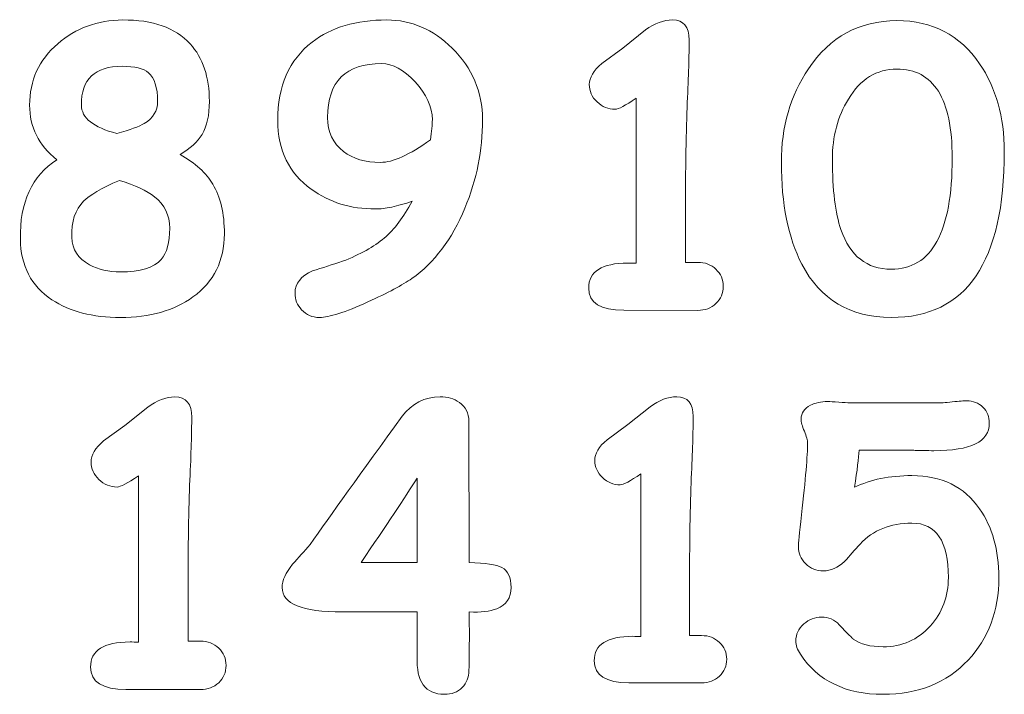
# Model space of a CAD drawing. Header units: millimetres. Extents: x -811 to 1340, y -192 to 870.
# Tile 559 of 656: x 553 to 602, y 373 to 407. Entities that reach past the tile are written whole.
import ezdxf

# ---------------------------------------------------------------- set-up
doc = ezdxf.new("R2010")
doc.units = ezdxf.units.MM
doc.header["$MEASUREMENT"] = 0
doc.layers.add('layer 1', color=7, linetype='Continuous')

msp = doc.modelspace()

# ---------------------------------------------------------------- linework, layer by layer
at = {"layer": 'layer 1', "color": 175, "lineweight": 9}
for points, knots in [([(557.7417, 391.9942), (556.3354, 391.9942), (555.1849, 392.2923), (554.2841, 392.8854), (554.2841, 392.8854), (553.2406, 393.5819), (552.7093, 394.5995), (552.6898, 395.9345), (552.6898, 395.9345), (552.6574, 397.801), (553.2731, 399.1393), (554.5337, 399.9495), (554.5337, 399.9495), (553.6166, 400.6785), (553.1564, 401.5923), (553.1564, 402.6941), (553.1564, 402.6941), (553.1564, 403.9417), (553.6295, 404.9754), (554.579, 405.7985), (554.579, 405.7985), (555.4864, 406.5827), (556.5784, 406.9813), (557.8552, 406.9942), (557.8552, 406.9942), (559.3685, 407.0072), (560.5026, 406.6053), (561.2544, 405.7887), (561.2544, 405.7887), (561.8992, 405.0792), (562.2232, 404.1135), (562.2232, 402.8854), (562.2232, 402.8854), (562.2232, 402.1951), (562.1001, 401.641), (561.8538, 401.2229), (561.8538, 401.2229), (561.6303, 400.8503), (561.2608, 400.5101), (560.7423, 400.2087), (560.7423, 400.2087), (561.5136, 399.7777), (562.0676, 399.2754), (562.4015, 398.7084), (562.4015, 398.7084), (562.787, 398.0732), (562.9814, 397.2405), (562.9814, 396.2101), (562.9814, 396.2101), (562.9814, 394.8555), (562.4533, 393.7958), (561.3969, 393.0279), (561.3969, 393.0279), (560.441, 392.3376), (559.2226, 391.9942), (557.7417, 391.9942)], [0, 0, 0, 0, 0.0666667, 0.0666667, 0.0666667, 0.0666667, 0.1333333, 0.1333333, 0.1333333, 0.1333333, 0.2, 0.2, 0.2, 0.2, 0.2666667, 0.2666667, 0.2666667, 0.2666667, 0.3333333, 0.3333333, 0.3333333, 0.3333333, 0.4, 0.4, 0.4, 0.4, 0.4666667, 0.4666667, 0.4666667, 0.4666667, 0.5333333, 0.5333333, 0.5333333, 0.5333333, 0.6, 0.6, 0.6, 0.6, 0.6666667, 0.6666667, 0.6666667, 0.6666667, 0.7333333, 0.7333333, 0.7333333, 0.7333333, 0.8, 0.8, 0.8, 0.8, 0.8666667, 0.8666667, 0.8666667, 0.8666667, 1, 1, 1, 1]), ([(572.4487, 397.8523), (572.0751, 397.7236), (571.7329, 397.6263), (571.422, 397.5634), (571.422, 397.5634), (571.1144, 397.4975), (570.835, 397.4661), (570.5901, 397.4661), (570.5901, 397.4661), (569.3595, 397.4661), (568.2827, 397.7958), (567.3629, 398.4582), (567.3629, 398.4582), (566.2358, 399.2682), (565.6707, 400.4234), (565.6707, 401.9272), (565.6707, 401.9272), (565.6707, 403.6664), (566.2484, 404.9818), (567.4005, 405.8735), (567.4005, 405.8735), (568.3674, 406.6206), (569.6295, 406.9942), (571.1803, 406.9942), (571.1803, 406.9942), (572.411, 406.9942), (573.5098, 406.5202), (574.4735, 405.5689), (574.4735, 405.5689), (575.4845, 404.5769), (575.9931, 403.3745), (575.9993, 401.9649), (575.9993, 401.9649), (576.0057, 400.4298), (575.7074, 398.9448), (575.1078, 397.5038), (575.1078, 397.5038), (574.4578, 395.9404), (573.5694, 394.76), (572.4392, 393.9625), (572.4392, 393.9625), (571.9683, 393.6299), (571.2275, 393.2343), (570.2229, 392.7758), (570.2229, 392.7758), (569.0706, 392.2546), (568.2544, 391.9942), (567.7773, 391.9942), (567.7773, 391.9942), (567.413, 391.9942), (567.1149, 392.1228), (566.8731, 392.3803), (566.8731, 392.3803), (566.6533, 392.6189), (566.5434, 392.8983), (566.5434, 393.2186), (566.5434, 393.2186), (566.5434, 393.7083), (566.8386, 394.0819), (567.4256, 394.3393), (567.4256, 394.3393), (567.928, 394.4994), (568.4334, 394.6626), (568.9356, 394.8259), (568.9356, 394.8259), (569.8304, 395.1712), (570.5336, 395.5605), (571.0453, 396), (571.0453, 396), (571.557, 396.4365), (572.0248, 397.0548), (572.4487, 397.8523)], [0, 0, 0, 0, 0.0526316, 0.0526316, 0.0526316, 0.0526316, 0.1052632, 0.1052632, 0.1052632, 0.1052632, 0.1578947, 0.1578947, 0.1578947, 0.1578947, 0.2105263, 0.2105263, 0.2105263, 0.2105263, 0.2631579, 0.2631579, 0.2631579, 0.2631579, 0.3157895, 0.3157895, 0.3157895, 0.3157895, 0.3684211, 0.3684211, 0.3684211, 0.3684211, 0.4210526, 0.4210526, 0.4210526, 0.4210526, 0.4736842, 0.4736842, 0.4736842, 0.4736842, 0.5263158, 0.5263158, 0.5263158, 0.5263158, 0.5789474, 0.5789474, 0.5789474, 0.5789474, 0.6315789, 0.6315789, 0.6315789, 0.6315789, 0.6842105, 0.6842105, 0.6842105, 0.6842105, 0.7368421, 0.7368421, 0.7368421, 0.7368421, 0.7894737, 0.7894737, 0.7894737, 0.7894737, 0.8421053, 0.8421053, 0.8421053, 0.8421053, 0.8947368, 0.8947368, 0.8947368, 0.8947368, 1, 1, 1, 1]), ([(586.8569, 392.3498), (586.8569, 392.3498), (583.1301, 392.3595), (583.1301, 392.3595), (583.1301, 392.3595), (581.9476, 392.3595), (581.3548, 392.7311), (581.3548, 393.4778), (581.3548, 393.4778), (581.3548, 394.3142), (582.015, 394.7341), (583.3351, 394.7341), (583.3351, 394.7341), (583.4602, 394.7341), (583.5979, 394.7307), (583.7486, 394.7244), (583.7486, 394.7244), (583.7486, 394.7244), (583.7486, 403.0527), (583.7486, 403.0527), (583.7486, 403.0527), (583.2039, 402.6779), (582.8513, 402.4888), (582.6879, 402.4888), (582.6879, 402.4888), (582.3387, 402.4888), (582.0342, 402.6137), (581.7746, 402.8636), (581.7746, 402.8636), (581.5151, 403.1136), (581.3837, 403.4053), (581.3837, 403.7385), (581.3837, 403.7385), (581.3837, 404.0814), (581.592, 404.4338), (582.0118, 404.7992), (582.0118, 404.7992), (582.0118, 404.7992), (583.0725, 405.5682), (583.0725, 405.5682), (583.0725, 405.5682), (583.0725, 405.5682), (584.2164, 406.4879), (584.2164, 406.4879), (584.2164, 406.4879), (584.6843, 406.8243), (585.1393, 406.9942), (585.5783, 406.9942), (585.5783, 406.9942), (586.139, 406.9942), (586.4211, 406.6578), (586.4211, 405.9817), (586.4211, 405.9817), (586.4211, 405.235), (586.389, 404.1871), (586.3281, 402.8349), (586.3281, 402.8349), (586.2673, 401.4826), (586.2352, 399.5534), (586.2352, 397.0444), (586.2352, 397.0444), (586.2352, 397.0444), (586.2352, 394.7725), (586.2352, 394.7725), (586.2352, 394.7725), (586.2352, 394.7725), (586.8536, 394.7725), (586.8536, 394.7725), (586.8536, 394.7725), (587.2189, 394.7725), (587.5234, 394.6571), (587.7701, 394.4264), (587.7701, 394.4264), (588.0169, 394.1924), (588.1418, 393.904), (588.1418, 393.5612), (588.1418, 393.5612), (588.1418, 393.2183), (588.0169, 392.9299), (587.7701, 392.696), (587.7701, 392.696), (587.5234, 392.4653), (587.2189, 392.3498), (586.8569, 392.3498)], [0, 0, 0, 0, 0.0454545, 0.0454545, 0.0454545, 0.0454545, 0.0909091, 0.0909091, 0.0909091, 0.0909091, 0.1363636, 0.1363636, 0.1363636, 0.1363636, 0.1818182, 0.1818182, 0.1818182, 0.1818182, 0.2272727, 0.2272727, 0.2272727, 0.2272727, 0.2727273, 0.2727273, 0.2727273, 0.2727273, 0.3181818, 0.3181818, 0.3181818, 0.3181818, 0.3636364, 0.3636364, 0.3636364, 0.3636364, 0.4090909, 0.4090909, 0.4090909, 0.4090909, 0.4545455, 0.4545455, 0.4545455, 0.4545455, 0.5, 0.5, 0.5, 0.5, 0.5454545, 0.5454545, 0.5454545, 0.5454545, 0.5909091, 0.5909091, 0.5909091, 0.5909091, 0.6363636, 0.6363636, 0.6363636, 0.6363636, 0.6818182, 0.6818182, 0.6818182, 0.6818182, 0.7272727, 0.7272727, 0.7272727, 0.7272727, 0.7727273, 0.7727273, 0.7727273, 0.7727273, 0.8181818, 0.8181818, 0.8181818, 0.8181818, 0.8636364, 0.8636364, 0.8636364, 0.8636364, 0.9090909, 0.9090909, 0.9090909, 0.9090909, 1, 1, 1, 1]), ([(596.6079, 391.9942), (594.5379, 391.9942), (593.0351, 392.8883), (592.1025, 394.6796), (592.1025, 394.6796), (591.4135, 396.0062), (591.0706, 397.7174), (591.0706, 399.8131), (591.0706, 399.8131), (591.0706, 401.6043), (591.5257, 403.1746), (592.4325, 404.5268), (592.4325, 404.5268), (593.5189, 406.1482), (595.0089, 406.9589), (596.8997, 406.9589), (596.8997, 406.9589), (598.6877, 406.9589), (600.0784, 406.2348), (601.0653, 404.7896), (601.0653, 404.7896), (601.8986, 403.5686), (602.3151, 402.0945), (602.3151, 400.3675), (602.3151, 400.3675), (602.3151, 397.5763), (601.8409, 395.4839), (600.8891, 394.0867), (600.8891, 394.0867), (599.9375, 392.6927), (598.5114, 391.9942), (596.6079, 391.9942)], [0, 0, 0, 0, 0.1111111, 0.1111111, 0.1111111, 0.1111111, 0.2222222, 0.2222222, 0.2222222, 0.2222222, 0.3333333, 0.3333333, 0.3333333, 0.3333333, 0.4444444, 0.4444444, 0.4444444, 0.4444444, 0.5555556, 0.5555556, 0.5555556, 0.5555556, 0.6666667, 0.6666667, 0.6666667, 0.6666667, 0.7777778, 0.7777778, 0.7777778, 0.7777778, 1, 1, 1, 1]), ([(570.9135, 404.7966), (570.0062, 404.7966), (569.325, 404.5705), (568.8729, 404.1217), (568.8729, 404.1217), (568.4177, 403.6697), (568.1886, 402.9915), (568.1822, 402.0841), (568.1822, 402.0841), (568.1822, 401.3464), (568.449, 400.7751), (568.9828, 400.3638), (568.9828, 400.3638), (569.4662, 399.9966), (570.091, 399.8113), (570.857, 399.8113), (570.857, 399.8113), (571.1647, 399.8113), (571.5288, 399.9055), (571.9495, 400.097), (571.9495, 400.097), (572.367, 400.2853), (572.8443, 400.571), (573.3779, 400.9508), (573.3779, 400.9508), (573.4375, 401.381), (573.469, 401.7169), (573.469, 401.9649), (573.469, 401.9649), (573.4628, 402.6084), (573.1707, 403.2458), (572.5963, 403.8769), (572.5963, 403.8769), (572.0248, 404.489), (571.4661, 404.7966), (570.9135, 404.7966)], [0, 0, 0, 0, 0.1, 0.1, 0.1, 0.1, 0.2, 0.2, 0.2, 0.2, 0.3, 0.3, 0.3, 0.3, 0.4, 0.4, 0.4, 0.4, 0.5, 0.5, 0.5, 0.5, 0.6, 0.6, 0.6, 0.6, 0.7, 0.7, 0.7, 0.7, 0.8, 0.8, 0.8, 0.8, 1, 1, 1, 1]), ([(557.8259, 404.6579), (556.4423, 404.6579), (555.7553, 404.0066), (555.7682, 402.7039), (555.7682, 402.7039), (555.7748, 402.0525), (556.3709, 401.5763), (557.5603, 401.2716), (557.5603, 401.2716), (558.2246, 401.4562), (558.6846, 401.6216), (558.9374, 401.7739), (558.9374, 401.7739), (559.3879, 402.0461), (559.6114, 402.4155), (559.6114, 402.8854), (559.6114, 402.8854), (559.6114, 403.5917), (559.4591, 404.0746), (559.1546, 404.3338), (559.1546, 404.3338), (558.9018, 404.551), (558.4611, 404.6579), (557.8259, 404.6579)], [0, 0, 0, 0, 0.1428571, 0.1428571, 0.1428571, 0.1428571, 0.2857143, 0.2857143, 0.2857143, 0.2857143, 0.4285714, 0.4285714, 0.4285714, 0.4285714, 0.5714286, 0.5714286, 0.5714286, 0.5714286, 0.7142857, 0.7142857, 0.7142857, 0.7142857, 1, 1, 1, 1]), ([(596.89, 404.5171), (595.8773, 404.5171), (595.0634, 404.014), (594.4513, 403.0047), (594.4513, 403.0047), (593.913, 402.1298), (593.6438, 401.114), (593.6438, 399.954), (593.6438, 399.954), (593.6438, 398.4288), (593.7881, 397.2528), (594.0765, 396.426), (594.0765, 396.426), (594.5379, 395.0929), (595.3839, 394.4264), (596.6079, 394.4264), (596.6079, 394.4264), (597.6366, 394.4264), (598.4057, 394.8942), (598.9185, 395.83), (598.9185, 395.83), (599.4311, 396.7656), (599.6875, 398.1691), (599.6875, 400.0406), (599.6875, 400.0406), (599.6875, 401.5338), (599.4535, 402.6555), (598.9889, 403.3988), (598.9889, 403.3988), (598.5211, 404.1454), (597.8225, 404.5171), (596.89, 404.5171)], [0, 0, 0, 0, 0.1111111, 0.1111111, 0.1111111, 0.1111111, 0.2222222, 0.2222222, 0.2222222, 0.2222222, 0.3333333, 0.3333333, 0.3333333, 0.3333333, 0.4444444, 0.4444444, 0.4444444, 0.4444444, 0.5555556, 0.5555556, 0.5555556, 0.5555556, 0.6666667, 0.6666667, 0.6666667, 0.6666667, 0.7777778, 0.7777778, 0.7777778, 0.7777778, 1, 1, 1, 1]), ([(557.6834, 398.906), (556.7728, 398.5075), (556.1701, 398.1575), (555.8816, 397.8529), (555.8816, 397.8529), (555.4571, 397.4284), (555.2563, 396.8224), (555.2821, 396.0383), (555.2821, 396.0383), (555.3016, 395.4258), (555.5998, 394.9624), (556.1733, 394.6513), (556.1733, 394.6513), (556.6237, 394.4115), (557.1454, 394.2917), (557.7417, 394.2917), (557.7417, 394.2917), (558.7333, 394.2917), (559.417, 394.4991), (559.7896, 394.917), (559.7896, 394.917), (560.0813, 395.2476), (560.2272, 395.7725), (560.2272, 396.4951), (560.2272, 396.4951), (560.2272, 397.1465), (559.9712, 397.6747), (559.4591, 398.0798), (559.4591, 398.0798), (559.0735, 398.3843), (558.4805, 398.6598), (557.6834, 398.906)], [0, 0, 0, 0, 0.1111111, 0.1111111, 0.1111111, 0.1111111, 0.2222222, 0.2222222, 0.2222222, 0.2222222, 0.3333333, 0.3333333, 0.3333333, 0.3333333, 0.4444444, 0.4444444, 0.4444444, 0.4444444, 0.5555556, 0.5555556, 0.5555556, 0.5555556, 0.6666667, 0.6666667, 0.6666667, 0.6666667, 0.7777778, 0.7777778, 0.7777778, 0.7777778, 1, 1, 1, 1]), ([(561.7728, 373.2298), (561.7728, 373.2298), (558.0179, 373.2396), (558.0179, 373.2396), (558.0179, 373.2396), (556.8265, 373.2396), (556.2292, 373.6141), (556.2292, 374.3663), (556.2292, 374.3663), (556.2292, 375.2091), (556.8944, 375.632), (558.2244, 375.632), (558.2244, 375.632), (558.3504, 375.632), (558.4892, 375.6287), (558.641, 375.6223), (558.641, 375.6223), (558.641, 375.6223), (558.641, 384.0133), (558.641, 384.0133), (558.641, 384.0133), (558.0922, 383.6356), (557.7369, 383.4451), (557.5724, 383.4451), (557.5724, 383.4451), (557.2205, 383.4451), (556.9137, 383.5709), (556.6521, 383.8228), (556.6521, 383.8228), (556.3907, 384.0746), (556.2583, 384.3685), (556.2583, 384.7042), (556.2583, 384.7042), (556.2583, 385.0497), (556.4682, 385.4048), (556.8912, 385.7729), (556.8912, 385.7729), (556.8912, 385.7729), (557.9598, 386.5477), (557.9598, 386.5477), (557.9598, 386.5477), (557.9598, 386.5477), (559.1123, 387.4744), (559.1123, 387.4744), (559.1123, 387.4744), (559.5838, 387.8133), (560.0421, 387.9844), (560.4845, 387.9844), (560.4845, 387.9844), (561.0495, 387.9844), (561.3336, 387.6455), (561.3336, 386.9643), (561.3336, 386.9643), (561.3336, 386.212), (561.3013, 385.1562), (561.24, 383.7938), (561.24, 383.7938), (561.1786, 382.4314), (561.1463, 380.4877), (561.1463, 377.9598), (561.1463, 377.9598), (561.1463, 377.9598), (561.1463, 375.6708), (561.1463, 375.6708), (561.1463, 375.6708), (561.1463, 375.6708), (561.7694, 375.6708), (561.7694, 375.6708), (561.7694, 375.6708), (562.1375, 375.6708), (562.4442, 375.5546), (562.6928, 375.3221), (562.6928, 375.3221), (562.9414, 375.0863), (563.0673, 374.7957), (563.0673, 374.4504), (563.0673, 374.4504), (563.0673, 374.1049), (562.9414, 373.8143), (562.6928, 373.5787), (562.6928, 373.5787), (562.4442, 373.3462), (562.1375, 373.2298), (561.7728, 373.2298)], [0, 0, 0, 0, 0.0454545, 0.0454545, 0.0454545, 0.0454545, 0.0909091, 0.0909091, 0.0909091, 0.0909091, 0.1363636, 0.1363636, 0.1363636, 0.1363636, 0.1818182, 0.1818182, 0.1818182, 0.1818182, 0.2272727, 0.2272727, 0.2272727, 0.2272727, 0.2727273, 0.2727273, 0.2727273, 0.2727273, 0.3181818, 0.3181818, 0.3181818, 0.3181818, 0.3636364, 0.3636364, 0.3636364, 0.3636364, 0.4090909, 0.4090909, 0.4090909, 0.4090909, 0.4545455, 0.4545455, 0.4545455, 0.4545455, 0.5, 0.5, 0.5, 0.5, 0.5454545, 0.5454545, 0.5454545, 0.5454545, 0.5909091, 0.5909091, 0.5909091, 0.5909091, 0.6363636, 0.6363636, 0.6363636, 0.6363636, 0.6818182, 0.6818182, 0.6818182, 0.6818182, 0.7272727, 0.7272727, 0.7272727, 0.7272727, 0.7727273, 0.7727273, 0.7727273, 0.7727273, 0.8181818, 0.8181818, 0.8181818, 0.8181818, 0.8636364, 0.8636364, 0.8636364, 0.8636364, 0.9090909, 0.9090909, 0.9090909, 0.9090909, 1, 1, 1, 1]), ([(572.7013, 377.1462), (572.7013, 377.1462), (568.9272, 377.1462), (568.9272, 377.1462), (568.9272, 377.1462), (566.9028, 377.1462), (565.8923, 377.5594), (565.8923, 378.386), (565.8923, 378.386), (565.8923, 378.7315), (566.0699, 379.1189), (566.4217, 379.5483), (566.4217, 379.5483), (566.7123, 379.8776), (567.0061, 380.2069), (567.3032, 380.5426), (567.3032, 380.5426), (568.3169, 381.9923), (569.8634, 384.1489), (571.9458, 387.0094), (571.9458, 387.0094), (572.4366, 387.6649), (573.0791, 387.9942), (573.8669, 387.9942), (573.8669, 387.9942), (574.2382, 387.9942), (574.5609, 387.9005), (574.8321, 387.71), (574.8321, 387.71), (575.1518, 387.484), (575.3132, 387.1644), (575.3132, 386.7544), (575.3132, 386.7544), (575.3132, 386.7544), (575.323, 379.6419), (575.323, 379.6419), (575.323, 379.6419), (576.1494, 379.616), (576.7016, 379.5321), (576.9792, 379.3867), (576.9792, 379.3867), (577.2859, 379.2157), (577.4409, 378.8831), (577.4409, 378.386), (577.4409, 378.386), (577.4473, 377.8629), (577.2084, 377.5013), (576.7209, 377.3076), (576.7209, 377.3076), (576.3819, 377.1752), (575.9169, 377.1203), (575.323, 377.1462), (575.323, 377.1462), (575.3424, 376.239), (575.3392, 375.2542), (575.3132, 374.1952), (575.3132, 374.1952), (575.3068, 373.8499), (575.1938, 373.5625), (574.9743, 373.3333), (574.9743, 373.3333), (574.7514, 373.1072), (574.4513, 372.9942), (574.0735, 372.9942), (574.0735, 372.9942), (573.1146, 372.9942), (572.6561, 373.6238), (572.7013, 374.8862), (572.7013, 374.8862), (572.7013, 374.8862), (572.7013, 377.1462), (572.7013, 377.1462)], [0, 0, 0, 0, 0.0526316, 0.0526316, 0.0526316, 0.0526316, 0.1052632, 0.1052632, 0.1052632, 0.1052632, 0.1578947, 0.1578947, 0.1578947, 0.1578947, 0.2105263, 0.2105263, 0.2105263, 0.2105263, 0.2631579, 0.2631579, 0.2631579, 0.2631579, 0.3157895, 0.3157895, 0.3157895, 0.3157895, 0.3684211, 0.3684211, 0.3684211, 0.3684211, 0.4210526, 0.4210526, 0.4210526, 0.4210526, 0.4736842, 0.4736842, 0.4736842, 0.4736842, 0.5263158, 0.5263158, 0.5263158, 0.5263158, 0.5789474, 0.5789474, 0.5789474, 0.5789474, 0.6315789, 0.6315789, 0.6315789, 0.6315789, 0.6842105, 0.6842105, 0.6842105, 0.6842105, 0.7368421, 0.7368421, 0.7368421, 0.7368421, 0.7894737, 0.7894737, 0.7894737, 0.7894737, 0.8421053, 0.8421053, 0.8421053, 0.8421053, 0.8947368, 0.8947368, 0.8947368, 0.8947368, 1, 1, 1, 1]), ([(587.0512, 373.5686), (587.0512, 373.5686), (583.3801, 373.5782), (583.3801, 373.5782), (583.3801, 373.5782), (582.2153, 373.5782), (581.6313, 373.9443), (581.6313, 374.6798), (581.6313, 374.6798), (581.6313, 375.5037), (582.2816, 375.9173), (583.582, 375.9173), (583.582, 375.9173), (583.7052, 375.9173), (583.8409, 375.914), (583.9893, 375.9077), (583.9893, 375.9077), (583.9893, 375.9077), (583.9893, 384.1116), (583.9893, 384.1116), (583.9893, 384.1116), (583.4527, 383.7424), (583.1054, 383.5561), (582.9445, 383.5561), (582.9445, 383.5561), (582.6005, 383.5561), (582.3006, 383.6791), (582.0448, 383.9254), (582.0448, 383.9254), (581.7892, 384.1716), (581.6598, 384.4589), (581.6598, 384.7872), (581.6598, 384.7872), (581.6598, 385.125), (581.865, 385.4721), (582.2785, 385.832), (582.2785, 385.832), (582.2785, 385.832), (583.3233, 386.5896), (583.3233, 386.5896), (583.3233, 386.5896), (583.3233, 386.5896), (584.4501, 387.4955), (584.4501, 387.4955), (584.4501, 387.4955), (584.9111, 387.8269), (585.3592, 387.9942), (585.7917, 387.9942), (585.7917, 387.9942), (586.3441, 387.9942), (586.6219, 387.6628), (586.6219, 386.9968), (586.6219, 386.9968), (586.6219, 386.2613), (586.5903, 385.229), (586.5303, 383.897), (586.5303, 383.897), (586.4704, 382.565), (586.4388, 380.6647), (586.4388, 378.1931), (586.4388, 378.1931), (586.4388, 378.1931), (586.4388, 375.9552), (586.4388, 375.9552), (586.4388, 375.9552), (586.4388, 375.9552), (587.0479, 375.9552), (587.0479, 375.9552), (587.0479, 375.9552), (587.4078, 375.9552), (587.7077, 375.8415), (587.9508, 375.6142), (587.9508, 375.6142), (588.1939, 375.3837), (588.3169, 375.0996), (588.3169, 374.762), (588.3169, 374.762), (588.3169, 374.4242), (588.1939, 374.1401), (587.9508, 373.9097), (587.9508, 373.9097), (587.7077, 373.6824), (587.4078, 373.5686), (587.0512, 373.5686)], [0, 0, 0, 0, 0.0454545, 0.0454545, 0.0454545, 0.0454545, 0.0909091, 0.0909091, 0.0909091, 0.0909091, 0.1363636, 0.1363636, 0.1363636, 0.1363636, 0.1818182, 0.1818182, 0.1818182, 0.1818182, 0.2272727, 0.2272727, 0.2272727, 0.2272727, 0.2727273, 0.2727273, 0.2727273, 0.2727273, 0.3181818, 0.3181818, 0.3181818, 0.3181818, 0.3636364, 0.3636364, 0.3636364, 0.3636364, 0.4090909, 0.4090909, 0.4090909, 0.4090909, 0.4545455, 0.4545455, 0.4545455, 0.4545455, 0.5, 0.5, 0.5, 0.5, 0.5454545, 0.5454545, 0.5454545, 0.5454545, 0.5909091, 0.5909091, 0.5909091, 0.5909091, 0.6363636, 0.6363636, 0.6363636, 0.6363636, 0.6818182, 0.6818182, 0.6818182, 0.6818182, 0.7272727, 0.7272727, 0.7272727, 0.7272727, 0.7727273, 0.7727273, 0.7727273, 0.7727273, 0.8181818, 0.8181818, 0.8181818, 0.8181818, 0.8636364, 0.8636364, 0.8636364, 0.8636364, 0.9090909, 0.9090909, 0.9090909, 0.9090909, 1, 1, 1, 1]), ([(596.202, 372.9942), (594.3176, 372.9942), (592.9254, 373.6666), (592.0321, 375.0113), (592.0321, 375.0113), (591.8775, 375.2449), (591.8017, 375.4721), (591.8017, 375.6867), (591.8017, 375.6867), (591.8017, 376.0182), (591.9343, 376.3023), (592.1995, 376.539), (592.1995, 376.539), (592.4646, 376.7727), (592.7677, 376.8895), (593.1054, 376.8895), (593.1054, 376.8895), (593.4495, 376.8895), (593.7462, 376.76), (593.9925, 376.5011), (593.9925, 376.5011), (594.4249, 376.0499), (594.6585, 375.8099), (594.6963, 375.7783), (594.6963, 375.7783), (595.0593, 375.5196), (595.5613, 375.3901), (596.202, 375.3901), (596.202, 375.3901), (597.1522, 375.3901), (597.9444, 375.7373), (598.5789, 376.4349), (598.5789, 376.4349), (599.1881, 377.1072), (599.4943, 377.9216), (599.4943, 378.8781), (599.4943, 378.8781), (599.4943, 379.7966), (599.3428, 380.4848), (599.0366, 380.9394), (599.0366, 380.9394), (598.7304, 381.397), (598.2696, 381.6243), (597.654, 381.6243), (597.654, 381.6243), (596.5682, 381.6243), (595.697, 381.2738), (595.0373, 380.57), (595.0373, 380.57), (594.7784, 380.2733), (594.5163, 379.9797), (594.2512, 379.6894), (594.2512, 379.6894), (593.9198, 379.3768), (593.5631, 379.219), (593.1875, 379.219), (593.1875, 379.219), (592.8371, 379.219), (592.5404, 379.3389), (592.2973, 379.5788), (592.2973, 379.5788), (592.0542, 379.8188), (591.9312, 380.1029), (591.9312, 380.4311), (591.9312, 380.4311), (591.9312, 380.5731), (591.9849, 381.1098), (592.089, 382.041), (592.089, 382.041), (592.291, 383.8465), (592.392, 385.0492), (592.392, 385.6457), (592.392, 385.6457), (592.392, 385.7941), (592.3383, 385.9962), (592.2311, 386.2549), (592.2311, 386.2549), (592.1206, 386.5138), (592.0669, 386.719), (592.0669, 386.8674), (592.0669, 386.8674), (592.0669, 387.1735), (592.2247, 387.4102), (592.5372, 387.5681), (592.5372, 387.5681), (592.7866, 387.6912), (593.0738, 387.7544), (593.4085, 387.7544), (593.4085, 387.7544), (593.5315, 387.7544), (593.7178, 387.7449), (593.9671, 387.7228), (593.9671, 387.7228), (594.2166, 387.7007), (594.406, 387.6912), (594.529, 387.6912), (594.529, 387.6912), (594.529, 387.6912), (598.9767, 387.6818), (598.9767, 387.6818), (598.9767, 387.6818), (599.0872, 387.6818), (599.327, 387.7007), (599.6901, 387.7386), (599.6901, 387.7386), (600.0531, 387.7733), (600.2929, 387.7923), (600.4129, 387.7923), (600.4129, 387.7923), (600.7443, 387.7923), (601.019, 387.6849), (601.2336, 387.4734), (601.2336, 387.4734), (601.4515, 387.262), (601.5587, 386.9873), (601.5587, 386.6559), (601.5587, 386.6559), (601.5587, 385.7373), (600.6244, 385.2765), (598.7556, 385.2765), (598.7556, 385.2765), (598.6073, 385.2765), (598.4211, 385.2796), (598.197, 385.2859), (598.197, 385.2859), (597.9697, 385.2923), (597.8213, 385.2954), (597.7456, 385.2954), (597.7456, 385.2954), (597.7456, 385.2954), (594.9898, 385.2954), (594.9898, 385.2954), (594.9898, 385.2954), (594.9709, 384.9198), (594.8951, 384.2979), (594.7594, 383.4298), (594.7594, 383.4298), (595.5676, 383.8244), (596.5335, 384.0201), (597.654, 384.0201), (597.654, 384.0201), (599.1534, 384.0201), (600.2897, 383.4614), (601.0663, 382.3471), (601.0663, 382.3471), (601.7133, 381.4286), (602.0386, 380.2701), (602.0386, 378.8781), (602.0386, 378.8781), (602.0386, 377.1987), (601.5208, 375.813), (600.4855, 374.7146), (600.4855, 374.7146), (599.406, 373.5686), (597.9791, 372.9942), (596.202, 372.9942)], [0, 0, 0, 0, 0.025, 0.025, 0.025, 0.025, 0.05, 0.05, 0.05, 0.05, 0.075, 0.075, 0.075, 0.075, 0.1, 0.1, 0.1, 0.1, 0.125, 0.125, 0.125, 0.125, 0.15, 0.15, 0.15, 0.15, 0.175, 0.175, 0.175, 0.175, 0.2, 0.2, 0.2, 0.2, 0.225, 0.225, 0.225, 0.225, 0.25, 0.25, 0.25, 0.25, 0.275, 0.275, 0.275, 0.275, 0.3, 0.3, 0.3, 0.3, 0.325, 0.325, 0.325, 0.325, 0.35, 0.35, 0.35, 0.35, 0.375, 0.375, 0.375, 0.375, 0.4, 0.4, 0.4, 0.4, 0.425, 0.425, 0.425, 0.425, 0.45, 0.45, 0.45, 0.45, 0.475, 0.475, 0.475, 0.475, 0.5, 0.5, 0.5, 0.5, 0.525, 0.525, 0.525, 0.525, 0.55, 0.55, 0.55, 0.55, 0.575, 0.575, 0.575, 0.575, 0.6, 0.6, 0.6, 0.6, 0.625, 0.625, 0.625, 0.625, 0.65, 0.65, 0.65, 0.65, 0.675, 0.675, 0.675, 0.675, 0.7, 0.7, 0.7, 0.7, 0.725, 0.725, 0.725, 0.725, 0.75, 0.75, 0.75, 0.75, 0.775, 0.775, 0.775, 0.775, 0.8, 0.8, 0.8, 0.8, 0.825, 0.825, 0.825, 0.825, 0.85, 0.85, 0.85, 0.85, 0.875, 0.875, 0.875, 0.875, 0.9, 0.9, 0.9, 0.9, 0.925, 0.925, 0.925, 0.925, 0.95, 0.95, 0.95, 0.95, 1, 1, 1, 1]), ([(572.7013, 383.8906), (572.0912, 382.9253), (571.1484, 381.508), (569.8731, 379.6419), (569.8731, 379.6419), (569.8731, 379.6419), (572.7013, 379.6419), (572.7013, 379.6419), (572.7013, 379.6419), (572.7013, 379.6419), (572.7013, 383.8906), (572.7013, 383.8906)], [0, 0, 0, 0, 0.25, 0.25, 0.25, 0.25, 0.5, 0.5, 0.5, 0.5, 1, 1, 1, 1])]:
    msp.add_open_spline(points, degree=3, knots=knots, dxfattribs=at)

doc.saveas('drawing.dxf')
